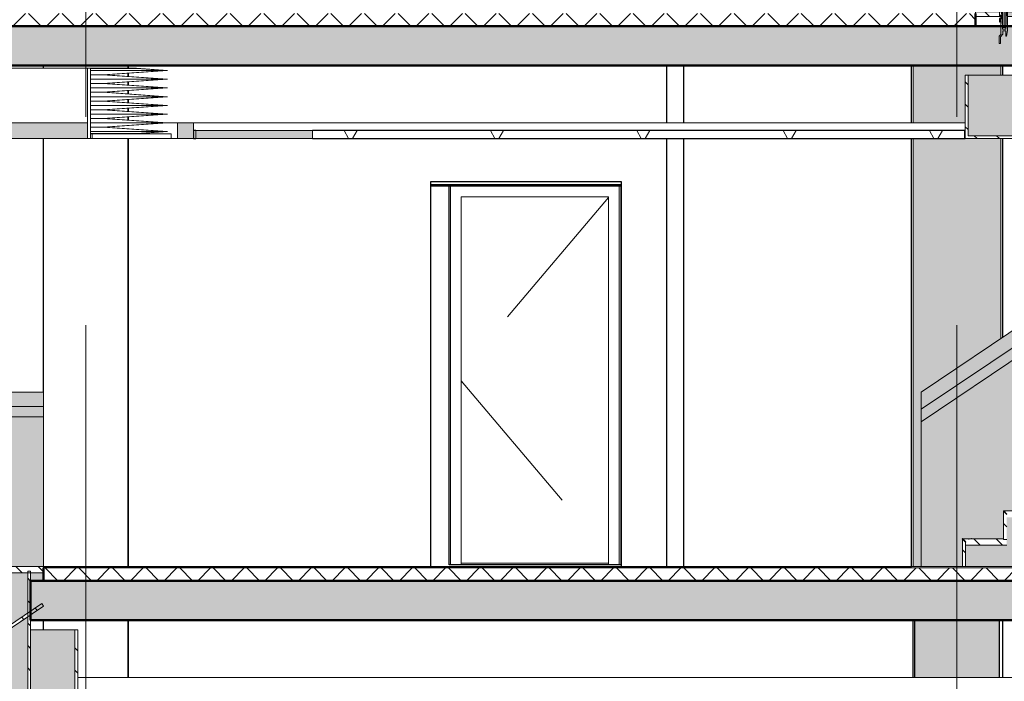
# Model space of a CAD drawing. Extents: x 50445 to 145605, y -10968 to 41989.
# Tile 298 of 338: x 118279 to 124495, y 11462 to 15637. Entities that reach past the tile are written whole.
import ezdxf

# ---------------------------------------------------------------- set-up
doc = ezdxf.new("R2010")
doc.units = 0
doc.header["$LTSCALE"] = 414.30304
doc.header["$MEASUREMENT"] = 0
doc.linetypes.add('stramien', pattern=[22.225, 12.7, -3.175, 3.175, -3.175])
doc.linetypes.add('streep-fijn', pattern=[3.9688, 2.3813, -1.5875])
doc.layers.get('0').update_dxf_attribs({"linetype": 'CONTINUOUS'})
for name, color, linetype, lineweight in [('A-CLNG-PATT', 5, 'CONTINUOUS', 25), ('A-CLNG-SUSP', 5, 'CONTINUOUS', 25), ('A-DETL', 5, 'CONTINUOUS', 18), ('A-DETL-GENF', 3, 'CONTINUOUS', 18), ('A-DOOR', 1, 'CONTINUOUS', 25), ('A-FLOR-CASE', 3, 'CONTINUOUS', 18), ('A-FLOR-OTLN', 6, 'CONTINUOUS', 18), ('A-FLOR-PATT', 8, 'CONTINUOUS', 50), ('A-GENM', 6, 'CONTINUOUS', 18), ('I-WALL', 2, 'CONTINUOUS', 25), ('S-COLS', 6, 'CONTINUOUS', 18), ('S-GRID', 1, 'CONTINUOUS', 18)]:
    doc.layers.add(name, color=color, linetype=linetype, lineweight=lineweight)
pattern_1 = [(45, (114825.1, 10064.78), (-106.066, 106.066), []), (135, (114825.1, 10064.78), (-106.066, -106.066), [])]
pattern_2 = [(135, (33645.57, 9397.6), (-70.7107, -70.7107), [])]

# ---------------------------------------------------------------- blocks, each defined once
blk = doc.blocks.new('65_KU_GNS huif met Barisol - Type-V40-plotview doorsnede C C  -  1 op 100')
at = {"layer": 'A-GENM'}
blk.add_hatch(color=256, dxfattribs=at).paths.add_polyline_path([(32143.7, 14220), (37526.6, 14220), (37526.6, 14320), (32064.6, 14320), (32064.6, 14220)], flags=0)
for p, q in [((37526.6, 14663.2), (32064.6, 14663.2)), ((37546.6, 14663.2), (37526.6, 14663.2)), ((37526.6, 14663.2), (37526.6, 14220)), ((37546.6, 14220), (37546.6, 14663.2)), ((37546.6, 14663.2), (37836.5, 14663.2)), ((37546.6, 14662.2), (37836.5, 14662.2)), ((37546.6, 14649.4), (38019.2, 14649.4)), ((37546.6, 14621.9), (37625.3, 14621.9)), ((38019.2, 14649.4), (37625.3, 14621.9)), ((37625.3, 14621.9), (38019.2, 14594.3)), ((37639.6, 14621.9), (38033.5, 14649.4)), ((38033.5, 14594.3), (37639.6, 14621.9)), ((38033.5, 14649.4), (37836.5, 14663.2)), ((37836.5, 14663.2), (37836.5, 14662.2)), ((37836.5, 14662.2), (38019.2, 14649.4)), ((37546.6, 14594.3), (38019.2, 14594.3)), ((37546.6, 14566.8), (37625.3, 14566.8)), ((38019.2, 14594.3), (37625.3, 14566.8)), ((37625.3, 14566.8), (38019.2, 14539.2)), ((37639.6, 14566.8), (38033.5, 14594.3)), ((38033.5, 14539.2), (37639.6, 14566.8)), ((37546.6, 14539.2), (38019.2, 14539.2)), ((37546.6, 14511.7), (37625.3, 14511.7)), ((37546.6, 14484.1), (38019.2, 14484.1)), ((38019.2, 14539.2), (37625.3, 14511.7)), ((37625.3, 14511.7), (38019.2, 14484.1)), ((38019.2, 14484.1), (37625.3, 14456.6)), ((37639.6, 14511.7), (38033.5, 14539.2)), ((38033.5, 14484.1), (37639.6, 14511.7)), ((37639.6, 14456.6), (38033.5, 14484.1)), ((37546.6, 14456.6), (37625.3, 14456.6)), ((37546.6, 14429), (38019.2, 14429)), ((37625.3, 14456.6), (38019.2, 14429)), ((38019.2, 14429), (37625.3, 14401.5)), ((38033.5, 14429), (37639.6, 14456.6)), ((37639.6, 14401.5), (38033.5, 14429)), ((37546.6, 14401.5), (37625.3, 14401.5)), ((37546.6, 14374), (38019.2, 14374)), ((37625.3, 14401.5), (38019.2, 14374)), ((38019.2, 14374), (37625.3, 14346.4)), ((38033.5, 14374), (37639.6, 14401.5)), ((37639.6, 14346.4), (38033.5, 14374)), ((37526.6, 14320), (32064.6, 14320)), ((37526.6, 14220), (37526.6, 14320)), ((37546.6, 14346.4), (37625.3, 14346.4)), ((37546.6, 14318.9), (38019.2, 14318.9)), ((37625.3, 14346.4), (38019.2, 14318.9)), ((38019.2, 14318.9), (37625.3, 14291.3)), ((38033.5, 14318.9), (37639.6, 14346.4)), ((37639.6, 14291.3), (38033.5, 14318.9)), ((37546.6, 14291.3), (37625.3, 14291.3)), ((37546.6, 14263.8), (38019.2, 14263.8)), ((37546.6, 14251), (37836.5, 14251)), ((37556.6, 14250), (37546.6, 14250)), ((37556.6, 14250), (37556.6, 14220)), ((38056.6, 14250), (37556.6, 14250)), ((37625.3, 14291.3), (38019.2, 14263.8)), ((38033.5, 14263.8), (37639.6, 14291.3)), ((38019.2, 14263.8), (37836.5, 14251)), ((37836.5, 14250), (38033.5, 14263.8)), ((37836.5, 14251), (37836.5, 14250)), ((38056.6, 14220), (38056.6, 14250)), ((32064.6, 14220), (37526.6, 14220)), ((37526.6, 14220), (37546.6, 14220)), ((37546.6, 14220), (37556.6, 14220)), ((37556.6, 14220), (38056.6, 14220))]:
    blk.add_line(p, q, dxfattribs=at)
blk = doc.blocks.new('34_KA_houten balustrade communicatietrappen - Type-V43-plotview doorsnede C C  -  1 op 100')
at = {"layer": 'A-FLOR-CASE'}
h = blk.add_hatch(dxfattribs=at)
h.set_pattern_fill('FP_22', color=256, style=0, pattern_type=2)
h.set_pattern_definition(pattern_2)
h.paths.add_polyline_path([(43068.6, 14220), (43384.6, 14220), (43384.6, 15020), (43366.6, 15020), (43366.6, 14238), (43086.6, 14238), (43086.6, 14620), (43068.6, 14620), (43068.6, 14581.6)], flags=0)
h.paths.add_polyline_path([(47728, 14220), (48466.6, 14220), (48466.6, 14620), (48448.6, 14620), (48448.6, 14238), (48168.6, 14238), (48168.6, 14990), (48150.6, 14990), (48150.6, 14238), (47604.4, 14238), (47577.6, 14220)], flags=0)
h.paths.add_polyline_path([(43302.6, 14990), (43302.6, 15020), (43284.6, 15020), (43284.6, 14990)], flags=0)
at = {"layer": 'A-GENM'}
h = blk.add_hatch(color=256, dxfattribs=at)
h.paths.add_polyline_path([(44388.5, 14220), (45167.8, 14220), (47990.6, 16120), (43284.6, 16120), (43284.6, 15020), (43302.6, 15020), (43302.6, 16102), (43328.9, 16102), (43328.9, 15020), (43384.6, 15020), (43384.6, 14220)], flags=0)
h.paths.add_polyline_path([(47435.1, 14220), (47577.6, 14220), (47604.4, 14238), (48150.6, 14239.1), (48150.6, 14701.6), (47449.7, 14229.9)], flags=0)
h = blk.add_hatch(color=256, dxfattribs=at)
h.paths.add_polyline_path([(43304.6, 14990), (43304.6, 16100), (43314.6, 16100), (43315.6, 16100), (43325.6, 16100), (43326.1, 14990), (43328.1, 14990), (43328.9, 15020), (43328.9, 16102), (43302.6, 16101.9), (43303.1, 14990)], flags=0)
h.paths.add_polyline_path([(43366.6, 14990), (43366.6, 15020), (43335.1, 15020), (43335.1, 14990)], flags=0)
for points in [[(43304.6, 14920), (43314.6, 14920), (43314.6, 16100), (43304.6, 16100), (43304.6, 15010.8)], [(43315.6, 14920), (43325.6, 14920), (43325.6, 16100), (43315.6, 16100), (43315.6, 15010.8)]]:
    blk.add_hatch(color=256, dxfattribs=at).paths.add_polyline_path(points, flags=0)
h = blk.add_hatch(dxfattribs=at)
h.set_pattern_fill('FP_22', color=256, style=0, pattern_type=2)
h.set_pattern_definition(pattern_2)
h.paths.add_polyline_path([(43284.6, 14990), (43284.6, 15020), (43134.6, 15020), (43134.6, 14990), (43275.4, 14990)], flags=0)
h = blk.add_hatch(color=256, dxfattribs=at)
h.paths.add_polyline_path([(48250.6, 14238), (48448.6, 14238), (48448.6, 14620), (48168.6, 14620), (48168.6, 14238)], flags=0)
h.paths.add_polyline_path([(43366.6, 14238), (43366.6, 14620), (43086.6, 14620), (43086.6, 14238), (43275.4, 14238)], flags=0)
at = {"layer": 'A-FLOR-CASE'}
for p, q in [((43314.6, 16100), (43304.6, 16100)), ((43304.6, 16100), (43304.6, 14920)), ((43314.6, 14920), (43314.6, 16100)), ((43325.6, 16100), (43315.6, 16100)), ((43315.6, 16100), (43315.6, 14920)), ((43325.6, 14920), (43325.6, 16100)), ((43304.6, 14920), (43314.6, 14920)), ((43315.6, 14920), (43325.6, 14920))]:
    blk.add_line(p, q, dxfattribs=at)
at = {"layer": 'A-GENM'}
for p, q in [((47990.6, 16120), (43284.6, 16120)), ((43284.6, 16120), (43284.6, 15020)), ((43302.6, 16102), (43328.9, 16102)), ((43302.6, 15020), (43302.6, 16102)), ((43328.9, 16102), (43328.9, 15020)), ((43284.6, 15020), (43134.6, 15020)), ((43134.6, 15020), (43134.6, 14990)), ((43134.6, 14990), (43284.6, 14990)), ((43302.6, 15020), (43284.6, 15020)), ((43284.6, 15020), (43284.6, 14990)), ((43284.6, 14990), (43284.6, 15020)), ((43297.5, 15020), (43284.6, 15020)), ((43284.6, 15020), (43284.6, 14988.7)), ((43284.6, 14990), (43302.6, 14990)), ((43284.6, 14988.7), (43288.6, 14988.7)), ((43288.6, 14988.7), (43288.6, 14999)), ((43288.6, 14999), (43294.6, 14999)), ((43294.6, 14999), (43294.6, 14969)), ((43303.1, 14930), (43297.5, 15020)), ((43302.6, 14990), (43302.6, 15020)), ((43302.6, 14990), (43304.6, 14990)), ((43325.6, 14990), (43328.1, 14990)), ((43328.9, 15020), (43326.1, 14910)), ((43335.1, 15020), (43328.9, 15020)), ((43335.1, 15020), (43366.6, 15020)), ((43335.1, 14901.6), (43335.1, 15020)), ((43335.1, 14990), (43366.6, 14990)), ((43366.6, 15020), (43366.6, 14238)), ((43384.6, 15020), (43366.6, 15020)), ((43384.6, 14220), (43384.6, 15020)), ((48168.6, 14990), (48150.6, 14990)), ((48150.6, 14990), (48150.6, 14238)), ((48168.6, 14238), (48168.6, 14990)), ((43288.6, 14977.2), (43284.6, 14977.2)), ((43284.6, 14977.2), (43284.6, 14955.7)), ((43284.6, 14955.7), (43286.7, 14954.9)), ((43286.7, 14954.9), (43292.3, 14964.5)), ((43288.6, 14969), (43288.6, 14977.2)), ((43294.6, 14969), (43288.6, 14969)), ((43292.3, 14964.5), (43294.1, 14964)), ((43294.1, 14964), (43294.1, 14877.5)), ((43303.1, 14910), (43303.1, 14930)), ((43294.1, 14877.5), (43282.6, 14866)), ((43282.6, 14866), (43282.6, 14820)), ((43291.6, 14862.3), (43307.1, 14877.8)), ((43291.6, 14820), (43291.6, 14862.3)), ((43326.1, 14910), (43303.1, 14910)), ((43307.1, 14877.8), (43307.1, 14900)), ((43307.1, 14900), (43326.1, 14900)), ((43326.1, 14900), (43326.1, 14867)), ((43326.1, 14867), (43330.1, 14867)), ((43330.1, 14867), (43335.1, 14901.6)), ((43282.6, 14820), (43291.6, 14820)), ((43086.6, 14620), (43068.6, 14620)), ((43068.6, 14620), (43068.6, 14220)), ((43086.6, 14238), (43086.6, 14620)), ((43086.6, 14620), (43366.6, 14620)), ((48168.6, 14620), (48448.6, 14620)), ((48466.6, 14620), (48448.6, 14620)), ((48448.6, 14620), (48448.6, 14238)), ((48466.6, 14220), (48466.6, 14620)), ((43366.6, 14238), (43086.6, 14238)), ((47604.4, 14238), (47577.6, 14220)), ((48150.6, 14238), (47604.4, 14238)), ((48448.6, 14238), (48168.6, 14238)), ((43068.6, 14220), (43384.6, 14220)), ((43384.6, 14220), (45167.8, 14220)), ((47435.1, 14220), (47577.6, 14220)), ((47577.6, 14220), (48466.6, 14220))]:
    blk.add_line(p, q, dxfattribs=at)
blk = doc.blocks.new('34_KA_houten balustrade communicatietrappen - Type-V44-plotview doorsnede C C  -  1 op 100')
at = {"layer": 'A-FLOR-CASE'}
h = blk.add_hatch(dxfattribs=at)
h.set_pattern_fill('FP_22', color=256, style=0, pattern_type=2)
h.set_pattern_definition(pattern_2)
h.paths.add_polyline_path([(36576.9, 10720), (37465.9, 10720), (37465.9, 11120), (37447.9, 11120), (37447.9, 10738), (37167.9, 10738), (37167.9, 11490), (37149.9, 11490), (37149.9, 10738), (36603.6, 10738), (36596.4, 10733.1)], flags=0)
h.paths.add_polyline_path([(32067.9, 10720), (32383.9, 10720), (32383.9, 11520), (32365.9, 11520), (32365.9, 10738), (32085.9, 10738), (32085.9, 11120), (32067.9, 11120)], flags=0)
h.paths.add_polyline_path([(32301.9, 11490), (32301.9, 11520), (32283.9, 11520), (32283.9, 11490)], flags=0)
at = {"layer": 'A-GENM'}
h = blk.add_hatch(color=256, dxfattribs=at)
h.paths.add_polyline_path([(32383.9, 10720), (34167.1, 10720), (36989.9, 12620), (32283.9, 12620), (32283.9, 11520), (32301.9, 11520), (32301.9, 12602), (32328.1, 12602), (32328.1, 11520), (32383.9, 11520), (32383.9, 10738)], flags=0)
h.paths.add_polyline_path([(36576.9, 10720), (36603.6, 10738), (37149.9, 10739.1), (37149.9, 11201.6), (36434.4, 10720)], flags=0)
h = blk.add_hatch(color=256, dxfattribs=at)
h.paths.add_polyline_path([(32303.9, 11490), (32303.9, 12600), (32313.9, 12600), (32314.9, 12600), (32324.9, 12600), (32325.4, 11490), (32327.4, 11490), (32328.1, 11520), (32328.1, 12602), (32301.9, 12601.9), (32302.4, 11490)], flags=0)
h.paths.add_polyline_path([(32334.4, 11490), (32365.9, 11490), (32365.9, 11520), (32334.4, 11520)], flags=0)
for points in [[(32303.9, 11420), (32313.9, 11420), (32313.9, 12600), (32303.9, 12600), (32303.9, 11433.9)], [(32314.9, 11420), (32324.9, 11420), (32324.9, 12600), (32314.9, 12600), (32314.9, 11433.9)]]:
    blk.add_hatch(color=256, dxfattribs=at).paths.add_polyline_path(points, flags=0)
h = blk.add_hatch(dxfattribs=at)
h.set_pattern_fill('FP_22', color=256, style=0, pattern_type=2)
h.set_pattern_definition(pattern_2)
h.paths.add_polyline_path([(32133.9, 11490), (32283.9, 11490), (32283.9, 11520), (32133.9, 11520)], flags=0)
h = blk.add_hatch(color=256, dxfattribs=at)
h.paths.add_polyline_path([(37447.9, 10738), (37447.9, 11120), (37167.9, 11120), (37167.9, 10738)], flags=0)
h.paths.add_polyline_path([(32085.9, 10738), (32365.9, 10738), (32365.9, 11120), (32085.9, 11120), (32085.9, 11018)], flags=0)
at = {"layer": 'A-FLOR-CASE'}
for p, q in [((32313.9, 12600), (32303.9, 12600)), ((32303.9, 12600), (32303.9, 11420)), ((32313.9, 11420), (32313.9, 12600)), ((32324.9, 12600), (32314.9, 12600)), ((32314.9, 12600), (32314.9, 11420)), ((32324.9, 11420), (32324.9, 12600)), ((32303.9, 11420), (32313.9, 11420)), ((32314.9, 11420), (32324.9, 11420))]:
    blk.add_line(p, q, dxfattribs=at)
at = {"layer": 'A-GENM'}
for p, q in [((36989.9, 12620), (32283.9, 12620)), ((32283.9, 12620), (32283.9, 11520)), ((32301.9, 12602), (32328.1, 12602)), ((32301.9, 11520), (32301.9, 12602)), ((32328.1, 12602), (32328.1, 11520)), ((32283.9, 11520), (32133.9, 11520)), ((32133.9, 11520), (32133.9, 11490)), ((32301.9, 11520), (32283.9, 11520)), ((32283.9, 11520), (32283.9, 11490)), ((32283.9, 11490), (32283.9, 11520)), ((32296.8, 11520), (32283.9, 11520)), ((32283.9, 11520), (32283.9, 11488.7)), ((32302.4, 11430), (32296.8, 11520)), ((32301.9, 11490), (32301.9, 11520)), ((32328.1, 11520), (32325.4, 11410)), ((32334.4, 11520), (32328.1, 11520)), ((32334.4, 11520), (32365.9, 11520)), ((32334.4, 11401.6), (32334.4, 11520)), ((32365.9, 11520), (32365.9, 10738)), ((32383.9, 11520), (32365.9, 11520)), ((32383.9, 10720), (32383.9, 11520)), ((32133.9, 11490), (32283.9, 11490)), ((32283.9, 11490), (32301.9, 11490)), ((32283.9, 11488.7), (32287.9, 11488.7)), ((32287.9, 11477.2), (32283.9, 11477.2)), ((32283.9, 11477.2), (32283.9, 11455.7)), ((32283.9, 11455.7), (32286, 11454.9)), ((32286, 11454.9), (32291.5, 11464.5)), ((32287.9, 11488.7), (32287.9, 11499)), ((32287.9, 11499), (32293.9, 11499)), ((32287.9, 11469), (32287.9, 11477.2)), ((32293.9, 11469), (32287.9, 11469)), ((32291.5, 11464.5), (32293.4, 11464)), ((32293.4, 11464), (32293.4, 11377.5)), ((32293.9, 11499), (32293.9, 11469)), ((32301.9, 11490), (32303.9, 11490)), ((32324.9, 11490), (32327.4, 11490)), ((32334.4, 11490), (32365.9, 11490)), ((37167.9, 11490), (37149.9, 11490)), ((37149.9, 11490), (37149.9, 10738)), ((37167.9, 10738), (37167.9, 11490)), ((32293.4, 11377.5), (32281.9, 11366)), ((32290.9, 11362.3), (32306.4, 11377.8)), ((32302.4, 11410), (32302.4, 11430)), ((32325.4, 11410), (32302.4, 11410)), ((32306.4, 11377.8), (32306.4, 11400)), ((32306.4, 11400), (32325.4, 11400)), ((32325.4, 11400), (32325.4, 11367)), ((32329.4, 11367), (32334.4, 11401.6)), ((32281.9, 11366), (32281.9, 11320)), ((32281.9, 11320), (32290.9, 11320)), ((32290.9, 11320), (32290.9, 11362.3)), ((32325.4, 11367), (32329.4, 11367)), ((32085.9, 11120), (32067.9, 11120)), ((32067.9, 11120), (32067.9, 10720)), ((32085.9, 10738), (32085.9, 11120)), ((32085.9, 11120), (32365.9, 11120)), ((37167.9, 11120), (37447.9, 11120)), ((37465.9, 11120), (37447.9, 11120)), ((37447.9, 11120), (37447.9, 10738)), ((37465.9, 10720), (37465.9, 11120)), ((32067.9, 10720), (32383.9, 10720)), ((32365.9, 10738), (32085.9, 10738)), ((32383.9, 10720), (34167.1, 10720)), ((36434.4, 10720), (36576.9, 10720)), ((36603.6, 10738), (36576.9, 10720)), ((36576.9, 10720), (37465.9, 10720)), ((37149.9, 10738), (36603.6, 10738)), ((37447.9, 10738), (37167.9, 10738))]:
    blk.add_line(p, q, dxfattribs=at)
blk = doc.blocks.new('42_KA leemstuc betonkolomafwerking - Type-V62-plotview doorsnede C C  -  1 op 100')
at = {"layer": 'A-GENM'}
h = blk.add_hatch(color=256, dxfattribs=at)
h.paths.add_polyline_path([(42790.6, 11520), (42790.6, 12620), (43293.6, 12958.5), (43293.6, 14220), (42739.6, 14220), (42739.6, 11520)], flags=0)
h.paths.add_polyline_path([(43068.6, 14320), (43068.6, 14620), (43293.6, 14620), (43293.6, 14680), (42739.6, 14680), (42739.6, 14320)], flags=0)
for p, q in [((42739.6, 14680), (42739.6, 14320)), ((43293.6, 14620), (43293.6, 14680)), ((42739.6, 14220), (42739.6, 11520)), ((43293.6, 12958.5), (43293.6, 14220))]:
    blk.add_line(p, q, dxfattribs=at)
blk = doc.blocks.new('32_KA_hout_67-114-enkele_deur - H930_z-V112-plotview doorsnede C C  -  1 op 100')
at = {"layer": 'A-DOOR', "lineweight": 18}
for p, q in [((39819.8, 13920), (39819.8, 11530)), ((40883.8, 13920), (40883.8, 11530)), ((39886.8, 11530), (39886.8, 13853)), ((39886.8, 13853), (40816.8, 13853)), ((40816.8, 13853), (40816.8, 11530))]:
    blk.add_line(p, q, dxfattribs=at)
at = {"layer": 'A-GENM', "linetype": 'streep-fijn'}
for p, q in [((40817, 13848.6), (39886.8, 12750.1)), ((39886.8, 12690.9), (40816.8, 11589.9))]:
    blk.add_line(p, q, dxfattribs=at)
blk = doc.blocks.new('32_KA_binnendeur_hout - 32_KA_binnendeur_hout-V68-plotview doorsnede C C  -  1 op 100')
at = {"layer": 'A-DOOR', "lineweight": 18}
blk.add_line((37918.9, 1030), (38848.9, 1030), dxfattribs=at)
blk = doc.blocks.new('24_KA_communicatietrap - Type-V201-plotview doorsnede C C  -  1 op 100')
at = {"layer": 'A-GENM'}
for points in [[(42790.6, 12511.5), (48018.1, 16030), (48250.6, 16030), (48250.6, 16120), (47990.6, 16120), (42790.6, 12620)], [(42790.6, 12431.8), (48040, 15964), (48250.6, 15964), (48250.6, 16030), (48018.1, 16030), (42790.6, 12511.5)], [(42790.6, 12407.8), (48044.3, 15944), (48038.2, 15964), (42790.6, 12430.4), (42790.6, 12413.6)], [(43092.6, 11689), (43092.6, 11695), (43090.6, 11695), (43090.6, 11689)]]:
    blk.add_hatch(color=256, dxfattribs=at).paths.add_polyline_path(points, flags=0)
h = blk.add_hatch(color=256, dxfattribs=at)
h.paths.add_polyline_path([(42790.6, 11520), (43050.6, 11520), (43050.6, 11693.9), (43052, 11695), (43310.6, 11695), (43310.6, 11868.9), (43312, 11870), (43570.6, 11870), (43570.6, 12043.9), (43572, 12045), (43830.6, 12045.1), (43830.6, 12218.9), (43832, 12220), (44090.6, 12220.1), (44090.6, 12393.9), (44092, 12395), (44350.6, 12395.1), (44350.6, 12568.9), (44352, 12570), (44610.6, 12570), (44610.6, 12743.9), (44612, 12745), (44870.6, 12745.1), (44870.6, 12918.9), (44872, 12920), (45130.6, 12920), (45130.6, 13093.9), (45132, 13095), (45390.6, 13095.1), (45390.6, 13268.9), (45392, 13270), (45650.6, 13270), (45650.6, 13443.9), (45652, 13445), (45910.6, 13445.1), (45910.6, 13618.9), (45912, 13620), (46170.6, 13620), (46170.6, 13793.9), (46172, 13795), (46430.6, 13795), (46430.6, 13968.9), (46432, 13970), (46690.6, 13970), (46690.6, 14143.9), (46692, 14145), (46950.6, 14145), (46950.6, 14318.9), (46952, 14320), (47210.6, 14320), (47210.6, 14493.9), (47212, 14495), (47470.6, 14495.1), (47470.6, 14668.9), (47472, 14670), (47730.6, 14670), (47730.6, 14843.9), (47732, 14845), (47990.6, 14845.6), (47990.6, 15018.9), (47992, 15020), (48250.6, 15020), (48250.6, 15944), (48044.3, 15944), (42790.6, 12407.8), (42790.6, 11720.1)], flags=0)
h.paths.add_polyline_path([(43423.5, 11520), (43412.3, 11536.6), (48150.6, 14725.8), (48150.6, 14980), (48010.6, 14980), (48010.6, 14805), (47750.6, 14805), (47750.6, 14630), (47490.6, 14630), (47490.6, 14455), (47230.6, 14455), (47230.6, 14280), (46970.6, 14280), (46970.6, 14105), (46710.6, 14105), (46710.6, 13930), (46450.6, 13930), (46450.6, 13755), (46190.6, 13755), (46190.6, 13580), (45930.6, 13580), (45930.6, 13405), (45670.6, 13405), (45670.6, 13230), (45410.6, 13230), (45410.6, 13055), (45150.6, 13055), (45150.6, 12880), (44890.6, 12880), (44890.6, 12705), (44630.6, 12705), (44630.6, 12530), (44370.6, 12530), (44370.6, 12355), (44110.6, 12355), (44110.6, 12180), (43850.6, 12180), (43850.6, 12005), (43590.6, 12005), (43590.6, 11830), (43330.6, 11830), (43330.6, 11655), (43070.6, 11655), (43070.6, 11520), (43412.3, 11520)], flags=0)
h.paths.add_polyline_path([(48222.4, 14930), (48250.6, 14930), (48250.6, 14980), (48168.6, 14980), (48168.6, 14930)], flags=0)
h = blk.add_hatch(dxfattribs=at)
h.set_pattern_fill('FP_22', color=256, style=0, pattern_type=2)
h.set_pattern_definition(pattern_2)
h.paths.add_polyline_path([(43330.6, 11690), (43330.6, 11848.6), (43310.6, 11868.6), (43310.6, 11690)], flags=0)
h = blk.add_hatch(dxfattribs=at)
h.set_pattern_fill('FP_22', color=256, style=0, pattern_type=2)
h.set_pattern_definition(pattern_2)
h.paths.add_polyline_path([(43590.6, 11830), (43590.6, 11865), (43570.6, 11865), (43570.6, 11870), (43312, 11870), (43332, 11850), (43330.6, 11848.6), (43330.6, 11830)], flags=0)
h = blk.add_hatch(dxfattribs=at)
h.set_pattern_fill('FP_22', color=256, style=0, pattern_type=2)
h.set_pattern_definition(pattern_2)
h.paths.add_polyline_path([(43070.6, 11520), (43070.6, 11673.6), (43050.6, 11693.6), (43050.6, 11520)], flags=0)
h = blk.add_hatch(dxfattribs=at)
h.set_pattern_fill('FP_22', color=256, style=0, pattern_type=2)
h.set_pattern_definition(pattern_2)
h.paths.add_polyline_path([(43070.6, 11655), (43330.6, 11655), (43330.6, 11690), (43310.6, 11690), (43310.6, 11695), (43092.6, 11695), (43092.6, 11689), (43090.6, 11689), (43090.6, 11695), (43052, 11695), (43072, 11675), (43070.6, 11673.6)], flags=0)
for p, q in [((47990.6, 16120), (42790.6, 12620)), ((42790.6, 12511.5), (48018.1, 16030)), ((48038.2, 15964), (42790.6, 12431.9)), ((42790.6, 12620), (42790.6, 12511.5)), ((42790.6, 12511.5), (42790.6, 12431.8)), ((42790.6, 12407.8), (42790.6, 11520)), ((43311.9, 11870.1), (43310.5, 11868.7)), ((43310.5, 11868.7), (43330.6, 11848.6)), ((43330.6, 11848.6), (43310.6, 11868.6)), ((43310.6, 11868.6), (43310.6, 11690)), ((43332, 11850), (43311.9, 11870.1)), ((43570.6, 11870), (43312, 11870)), ((43312, 11870), (43332, 11850)), ((43051.9, 11695.1), (43050.5, 11693.7)), ((43050.5, 11693.7), (43070.6, 11673.6)), ((43070.6, 11673.6), (43050.6, 11693.6)), ((43050.6, 11693.6), (43050.6, 11520)), ((43072, 11675), (43051.9, 11695.1)), ((43090.6, 11695), (43052, 11695)), ((43052, 11695), (43072, 11675)), ((43090.6, 11695.6), (43090.6, 11695)), ((43092.6, 11695.6), (43090.6, 11695.6)), ((43090.6, 11695), (43092.6, 11695)), ((43090.6, 11689), (43090.6, 11695)), ((43090.6, 11695), (43092.6, 11695)), ((43092.6, 11689), (43090.6, 11689)), ((43092.6, 11695), (43092.6, 11695.6)), ((43310.6, 11695), (43092.6, 11695)), ((43092.6, 11695), (43092.6, 11689)), ((43105.6, 11695.6), (43105.6, 11695)), ((43107.6, 11695.6), (43105.6, 11695.6)), ((43105.6, 11695), (43107.6, 11695)), ((43107.6, 11695), (43107.6, 11695.6)), ((43310.6, 11690), (43310.6, 11695)), ((43330.6, 11690), (43310.6, 11690)), ((43310.6, 11690), (43330.6, 11690)), ((43072, 11675), (43070.6, 11673.6)), ((43070.6, 11673.6), (43072, 11675)), ((43070.6, 11673.6), (43070.6, 11655)), ((43070.6, 11520), (43070.6, 11673.6)), ((43070.6, 11655), (43330.6, 11655)), ((42790.6, 11520), (43050.6, 11520)), ((43050.6, 11520), (43070.6, 11520)), ((43070.6, 11520), (43423.7, 11520))]:
    blk.add_line(p, q, dxfattribs=at)
at = {"layer": 'A-GENM', "flags": 128}
blk.add_lwpolyline([(42790.6, 12431.8), (42790.6, 12430.4), (42790.6, 12427.7), (42790.6, 12423.8), (42790.6, 12419), (42790.6, 12413.6), (42790.6, 12407.8)], dxfattribs=at)
blk = doc.blocks.new('24_KA_communicatietrap - Type-V202-plotview doorsnede C C  -  1 op 100')
at = {"layer": 'A-GENM'}
for points in [[(31789.9, 9011.5), (37017.4, 12530), (37249.9, 12530), (37249.9, 12620), (36989.9, 12620), (31789.9, 9120)], [(31789.9, 8931.8), (37039.3, 12464), (37249.9, 12464), (37249.9, 12530), (37017.4, 12530), (31789.9, 9011.5)], [(37249.9, 12444), (37249.9, 12464), (37037.7, 12463.3), (37043.6, 12444)]]:
    blk.add_hatch(color=256, dxfattribs=at).paths.add_polyline_path(points, flags=0)
h = blk.add_hatch(color=256, dxfattribs=at)
h.paths.add_polyline_path([(31789.9, 8020), (32049.9, 8020), (32049.9, 8193.9), (32051.3, 8195), (32309.9, 8195), (32309.9, 8368.9), (32311.3, 8370), (32569.9, 8370.1), (32569.9, 8543.9), (32571.3, 8545), (32829.9, 8545), (32829.9, 8718.9), (32831.3, 8720), (33089.9, 8720.1), (33089.9, 8893.9), (33091.3, 8895), (33349.9, 8895), (33349.9, 9068.9), (33351.3, 9070), (33609.9, 9070.1), (33609.9, 9243.9), (33611.3, 9245), (33869.9, 9245.1), (33869.9, 9418.9), (33871.3, 9420), (34129.9, 9420.1), (34129.9, 9593.9), (34131.3, 9595), (34389.9, 9595), (34389.9, 9768.9), (34391.3, 9770), (34649.9, 9770.1), (34649.9, 9943.9), (34651.3, 9945), (34909.9, 9945.1), (34909.9, 10118.9), (34911.3, 10120), (35169.9, 10120.1), (35169.9, 10293.9), (35171.3, 10295), (35429.9, 10295.1), (35429.9, 10468.9), (35431.3, 10470), (35689.9, 10470), (35689.9, 10643.9), (35691.3, 10645), (35949.9, 10645), (35949.9, 10818.9), (35951.3, 10820), (36209.9, 10820), (36209.9, 10993.9), (36211.3, 10995), (36469.9, 10995), (36469.9, 11168.9), (36471.3, 11170), (36729.9, 11170), (36729.9, 11343.9), (36731.3, 11345), (36989.9, 11345), (36989.9, 11518.9), (36991.3, 11520), (37249.9, 11520), (37249.9, 12444), (37043.6, 12444), (31789.9, 8907.8), (31789.9, 8286.3)], flags=0)
h.paths.add_polyline_path([(32422.7, 8020), (32411.6, 8036.6), (37149.9, 11225.8), (37149.9, 11480), (37009.9, 11480), (37009.9, 11305), (36749.9, 11305), (36749.9, 11130), (36489.9, 11130), (36489.9, 10955), (36229.9, 10955), (36229.9, 10780), (35969.9, 10780), (35969.9, 10605), (35709.9, 10605), (35709.9, 10430), (35449.9, 10430), (35449.9, 10255), (35189.9, 10255), (35189.9, 10080), (34929.9, 10080), (34929.9, 9905), (34669.9, 9905), (34669.9, 9730), (34409.9, 9730), (34409.9, 9555), (34149.9, 9555), (34149.9, 9380), (33889.9, 9380), (33889.9, 9205), (33629.9, 9205), (33629.9, 9030), (33369.9, 9030), (33369.9, 8855), (33109.9, 8855), (33109.9, 8680), (32849.9, 8680), (32849.9, 8505), (32589.9, 8505), (32589.9, 8330), (32329.9, 8330), (32329.9, 8155), (32069.9, 8155), (32069.9, 8020), (32411.6, 8020)], flags=0)
h.paths.add_polyline_path([(37167.9, 11430), (37249.9, 11430), (37249.9, 11480), (37167.9, 11480)], flags=0)
h = blk.add_hatch(dxfattribs=at)
h.set_pattern_fill('FP_22', color=256, style=0, pattern_type=2)
h.set_pattern_definition(pattern_2)
h.paths.add_polyline_path([(37153, 11480), (37249.9, 11480), (37249.9, 11520), (37046.9, 11520), (37046.9, 11514), (37044.9, 11514), (37044.9, 11520), (37031.9, 11520), (37031.9, 11514), (37029.9, 11514), (37029.9, 11520), (36991.3, 11520), (37011.3, 11500), (37009.9, 11498.6), (37009.9, 11480)], flags=0)
h = blk.add_hatch(dxfattribs=at)
h.set_pattern_fill('FP_22', color=256, style=0, pattern_type=2)
h.set_pattern_definition(pattern_2)
h.paths.add_polyline_path([(32422.7, 8020), (37249.9, 11269), (37238.7, 11285.6), (32411.6, 8036.6)], flags=0)
for p, q in [((37249.9, 12620), (36989.9, 12620)), ((37249.9, 12530), (37249.9, 12620)), ((37017.4, 12530), (37249.9, 12530)), ((37249.9, 12464), (37249.9, 12530)), ((37249.9, 12464), (37037.5, 12464)), ((37249.9, 12444), (37249.9, 12464)), ((37249.9, 11520), (37249.9, 12444)), ((37249.9, 11520), (37046.9, 11520)), ((37249.9, 11480), (37249.9, 11520)), ((37009.9, 11480), (37249.9, 11480)), ((37238.7, 11285.6), (32411.6, 8036.6)), ((32422.7, 8020), (37249.9, 11269)), ((37249.9, 11269), (37238.7, 11285.6)), ((32422.9, 8020), (37149.9, 11201.6))]:
    blk.add_line(p, q, dxfattribs=at)
blk = doc.blocks.new('3073_04 constructie_abt_export 08-11-2012_rvt-1-plotview doorsnede C C  -  1 op 100')
at = {"layer": 'A-FLOR-PATT', "lineweight": 18}
h = blk.add_hatch(color=7, dxfattribs=at)
h.paths.add_polyline_path([(23238.4, 14680), (43366.6, 14680), (43366.6, 14930), (4116.6, 14930), (4116.6, 14680), (22681.8, 14680)], flags=0)
h.paths.add_polyline_path([(48284.6, 14680), (53211.6, 14680), (53211.6, 14930), (48166.6, 14930), (48166.6, 14680)], flags=0)
h = blk.add_hatch(color=7, dxfattribs=at)
h.paths.add_polyline_path([(54166.6, 11180), (54166.6, 11430), (37166.6, 11430), (37166.6, 11180), (53293.9, 11180)], flags=0)
h.paths.add_polyline_path([(4366.6, 11180), (32366.6, 11180), (32366.6, 11430), (4366.6, 11430)], flags=0)
at = {"layer": 'S-COLS', "lineweight": 5}
h = blk.add_hatch(color=256, dxfattribs=at)
h.paths.add_polyline_path([(43283.6, 8020), (43283.6, 10720), (42749.6, 10720), (42749.6, 8020), (43275.4, 8020)], flags=0)
h.paths.add_polyline_path([(43283.6, 10820), (43283.6, 11180), (42749.6, 11180), (42749.6, 10820), (43275.4, 10820)], flags=0)
at = {"layer": 'A-FLOR-OTLN', "color": 90, "lineweight": 50}
for p, q in [((43366.6, 14930), (4116.6, 14930)), ((4366.6, 14680), (43366.6, 14680)), ((54166.6, 11430), (37166.6, 11430)), ((37166.6, 11430), (37166.6, 11180)), ((37166.6, 11180), (54166.6, 11180))]:
    blk.add_line(p, q, dxfattribs=at)
at = {"layer": 'S-COLS', "color": 250, "lineweight": 25}
for p, q in [((42749.6, 11180), (42749.6, 10820)), ((43283.6, 11180), (43283.6, 10820))]:
    blk.add_line(p, q, dxfattribs=at)

msp = doc.modelspace()

# ---------------------------------------------------------------- hatches: boundary and pattern name
at = {"layer": 'A-CLNG-PATT', "lineweight": 18}
h = msp.add_hatch(dxfattribs=at)
h.set_pattern_fill('FP_21', color=256, angle=150, style=0, pattern_type=2)
h.set_pattern_definition([(60, (114825.1, 10064.8), (-692.82, 400), []), (120, (114825.1, 10064.8), (-692.82, -400), [])])
h.paths.add_polyline_path([(104418, 14887.2), (112568.1, 14887.2), (112568.1, 14937.2), (86324.1, 14937.2), (86324.1, 14887.2), (103861.4, 14887.2)], flags=0)
h.paths.add_polyline_path([(134568.5, 14887.2), (134568.5, 14937.2), (129646.1, 14937.2), (129646.1, 14887.2), (134473.4, 14887.2)], flags=0)
h.paths.add_polyline_path([(124245.6, 14887.2), (124245.6, 14937.2), (120127.9, 14937.2), (120127.9, 14887.2), (123341.7, 14887.2)], flags=0)
h.paths.add_polyline_path([(119391.9, 14887.2), (119391.9, 14937.2), (119376.1, 14937.2), (119376.1, 14887.2)], flags=0)
at = {"layer": 'A-DETL-GENF'}
msp.add_hatch(color=7, dxfattribs=at).paths.add_polyline_path([(120127.9, 14887.2), (120127.9, 14937.2), (119391.9, 14937.2), (119391.9, 14887.2), (120002.2, 14887.2)], flags=0)
at = {"layer": 'A-FLOR-PATT', "lineweight": 18}
h = msp.add_hatch(dxfattribs=at)
h.set_pattern_fill('FP_6', color=256, angle=135, style=0, pattern_type=2)
h.set_pattern_definition(pattern_1)
h.paths.add_polyline_path([(108870.6, 15597.2), (124314.2, 15597.2), (124314.2, 15677.2), (85546.1, 15677.2), (85546.1, 15597.2), (107757.4, 15597.2)], flags=0)
h.paths.add_polyline_path([(135366.1, 15597.2), (135365.8, 15677.2), (129430.2, 15677.2), (129430.2, 15597.2), (135030, 15597.2)], flags=0)
h = msp.add_hatch(dxfattribs=at)
h.set_pattern_fill('FP_6', color=256, angle=135, style=0, pattern_type=2)
h.set_pattern_definition(pattern_1)
h.paths.add_polyline_path([(106644.3, 12097.2), (113313.4, 12097.2), (113313.4, 12177.2), (85546.1, 12177.2), (85546.1, 12097.2), (105531.1, 12097.2)], flags=0)
h.paths.add_polyline_path([(135366.1, 12097.2), (135365.8, 12177.2), (118429.4, 12177.2), (118429.4, 12097.2), (134473.4, 12097.2)], flags=0)
at = {"layer": 'A-GENM', "lineweight": 5}
msp.add_hatch(color=256, dxfattribs=at).paths.add_polyline_path([(119376.1, 14887.2), (119376.1, 14987.2), (119276.1, 14987.2), (119276.1, 14887.2)], flags=0)

# ---------------------------------------------------------------- linework, layer by layer
at = {"layer": 'A-CLNG-SUSP'}
for p, q in [((119391.9, 14937.2), (119376.1, 14937.2)), ((119376.1, 14937.2), (119376.1, 14887.2)), ((124248.2, 14937.2), (120127.9, 14937.2)), ((124245.6, 14887.2), (124245.6, 14937.2)), ((119376.1, 14887.2), (119391.9, 14887.2)), ((120127.9, 14887.2), (124248.2, 14887.2)), ((120874.8, 14597.2), (122075.2, 14597.2)), ((122075.2, 14587.2), (120874.8, 14587.2))]:
    msp.add_line(p, q, dxfattribs=at)
at = {"layer": 'A-DETL', "lineweight": 13}
for p, q in [((120127.9, 14937.2), (119391.9, 14937.2)), ((119391.9, 14937.2), (119391.9, 14887.2)), ((120127.9, 14887.2), (120127.9, 14937.2)), ((119391.9, 14887.2), (120127.9, 14887.2))]:
    msp.add_line(p, q, dxfattribs=at)
at = {"layer": 'A-DETL', "linetype": 'stramien'}
msp.add_line((137516.8, 12187.2), (76916.8, 12187.2), dxfattribs=at)
at = {"layer": 'A-FLOR-OTLN', "lineweight": 50}
for p, q in [((124314.2, 15597.2), (124314.2, 15677.2)), ((85296.1, 15597.2), (124314.2, 15597.2)), ((118429.4, 12177.2), (118429.4, 12097.2)), ((118429.4, 12097.2), (135366.1, 12097.2))]:
    msp.add_line(p, q, dxfattribs=at)
at = {"layer": 'A-FLOR-OTLN'}
for p, q in [((120874.8, 12187.2), (120874.8, 12177.2)), ((122075.2, 12177.2), (122075.2, 12187.2)), ((123909.1, 12187.2), (123970.2, 12187.2)), ((135365.8, 12177.2), (118429.4, 12177.2))]:
    msp.add_line(p, q, dxfattribs=at)
at = {"layer": 'A-GENM'}
for p, q in [((119196.8, 14987.2), (119276.1, 14987.2)), ((119376.1, 14987.2), (119276.1, 14987.2)), ((119276.1, 14987.2), (119276.1, 14887.2)), ((119376.1, 14987.2), (124248.2, 14987.2)), ((119376.1, 14887.2), (119376.1, 14987.2)), ((119276.1, 14887.2), (119236.1, 14887.2)), ((119276.1, 14887.2), (119376.1, 14887.2)), ((118645.4, 11487.2), (124825.1, 11487.2))]:
    msp.add_line(p, q, dxfattribs=at)
at = {"layer": 'I-WALL'}
for p, q in [((118429.1, 15330.4), (118429.1, 15347.2)), ((118963.1, 15347.2), (118963.1, 15330.4)), ((118963.1, 15330.4), (118963.1, 15347.2)), ((118963.1, 15299.1), (118963.1, 15279)), ((118963.1, 15279), (118963.1, 15299.1)), ((122362.8, 15347.2), (122362.8, 14987.2)), ((122472.8, 14987.2), (122472.8, 15347.2)), ((123909.1, 14987.2), (123909.1, 15347.2)), ((124483.1, 15347.2), (124483.1, 15287.2)), ((118963.1, 15244), (118963.1, 15223.9)), ((118963.1, 15223.9), (118963.1, 15244)), ((118963.1, 15188.9), (118963.1, 15168.8)), ((118963.1, 15168.8), (118963.1, 15188.9)), ((118963.1, 15133.8), (118963.1, 15113.7)), ((118963.1, 15113.7), (118963.1, 15133.8)), ((118963.1, 15078.8), (118963.1, 15058.6)), ((118963.1, 15058.6), (118963.1, 15078.8)), ((118963.1, 15023.7), (118963.1, 15003.5)), ((118963.1, 15003.5), (118963.1, 15023.7)), ((118429.1, 13287.2), (118429.1, 14887.2)), ((118963.1, 14887.2), (118963.1, 12187.2)), ((118963.1, 12187.2), (118963.1, 14887.2)), ((122362.8, 14887.2), (122362.8, 12187.2)), ((122472.8, 12187.2), (122472.8, 14887.2)), ((123909.1, 12187.2), (123909.1, 14887.2)), ((124483.1, 14887.2), (124483.1, 13632.4)), ((120874.8, 12187.2), (120874.8, 14617.2)), ((120874.8, 14617.2), (122075.2, 14617.2)), ((122075.2, 14617.2), (122075.2, 12187.2)), ((120989.5, 12197.2), (120989.5, 14587.2)), ((122073.5, 14587.2), (122073.5, 12197.2)), ((118429.4, 12187.2), (123909.1, 12187.2)), ((122073.5, 12197.2), (120989.5, 12197.2)), ((118429.1, 11787.2), (118429.1, 11847.2)), ((118963.1, 11847.2), (118963.1, 11487.2)), ((118963.1, 11487.2), (118963.1, 11847.2)), ((123919.1, 11487.2), (123919.1, 11847.2)), ((124483.1, 11847.2), (124483.1, 11487.2))]:
    msp.add_line(p, q, dxfattribs=at)
at = {"layer": 'S-GRID', "linetype": 'stramien'}
for p, q in [((118696.1, -9967.8), (118696.1, 31258.5)), ((124196.1, -9967.8), (124196.1, 31258.5))]:
    msp.add_line(p, q, dxfattribs=at)

# ---------------------------------------------------------------- block references
at = {"lineweight": 5}
msp.add_blockref('3073_04 constructie_abt_export 08-11-2012_rvt-1-plotview doorsnede C C  -  1 op 100', (81179.5, 667.2), dxfattribs=at)
at = {"layer": 'A-DOOR'}
for name, p in [('32_KA_hout_67-114-enkele_deur - H930_z-V112-plotview doorsnede C C  -  1 op 100', (81179.5, 667.2)), ('32_KA_binnendeur_hout - 32_KA_binnendeur_hout-V68-plotview doorsnede C C  -  1 op 100', (83147.5, 11177.2))]:
    msp.add_blockref(name, p, dxfattribs=at)
at = {"layer": 'A-GENM'}
for name in ['24_KA_communicatietrap - Type-V201-plotview doorsnede C C  -  1 op 100', '34_KA_houten balustrade communicatietrappen - Type-V43-plotview doorsnede C C  -  1 op 100', '65_KU_GNS huif met Barisol - Type-V40-plotview doorsnede C C  -  1 op 100', '42_KA leemstuc betonkolomafwerking - Type-V62-plotview doorsnede C C  -  1 op 100', '24_KA_communicatietrap - Type-V202-plotview doorsnede C C  -  1 op 100', '34_KA_houten balustrade communicatietrappen - Type-V44-plotview doorsnede C C  -  1 op 100']:
    msp.add_blockref(name, (81179.5, 667.2), dxfattribs=at)

doc.saveas('drawing.dxf')
